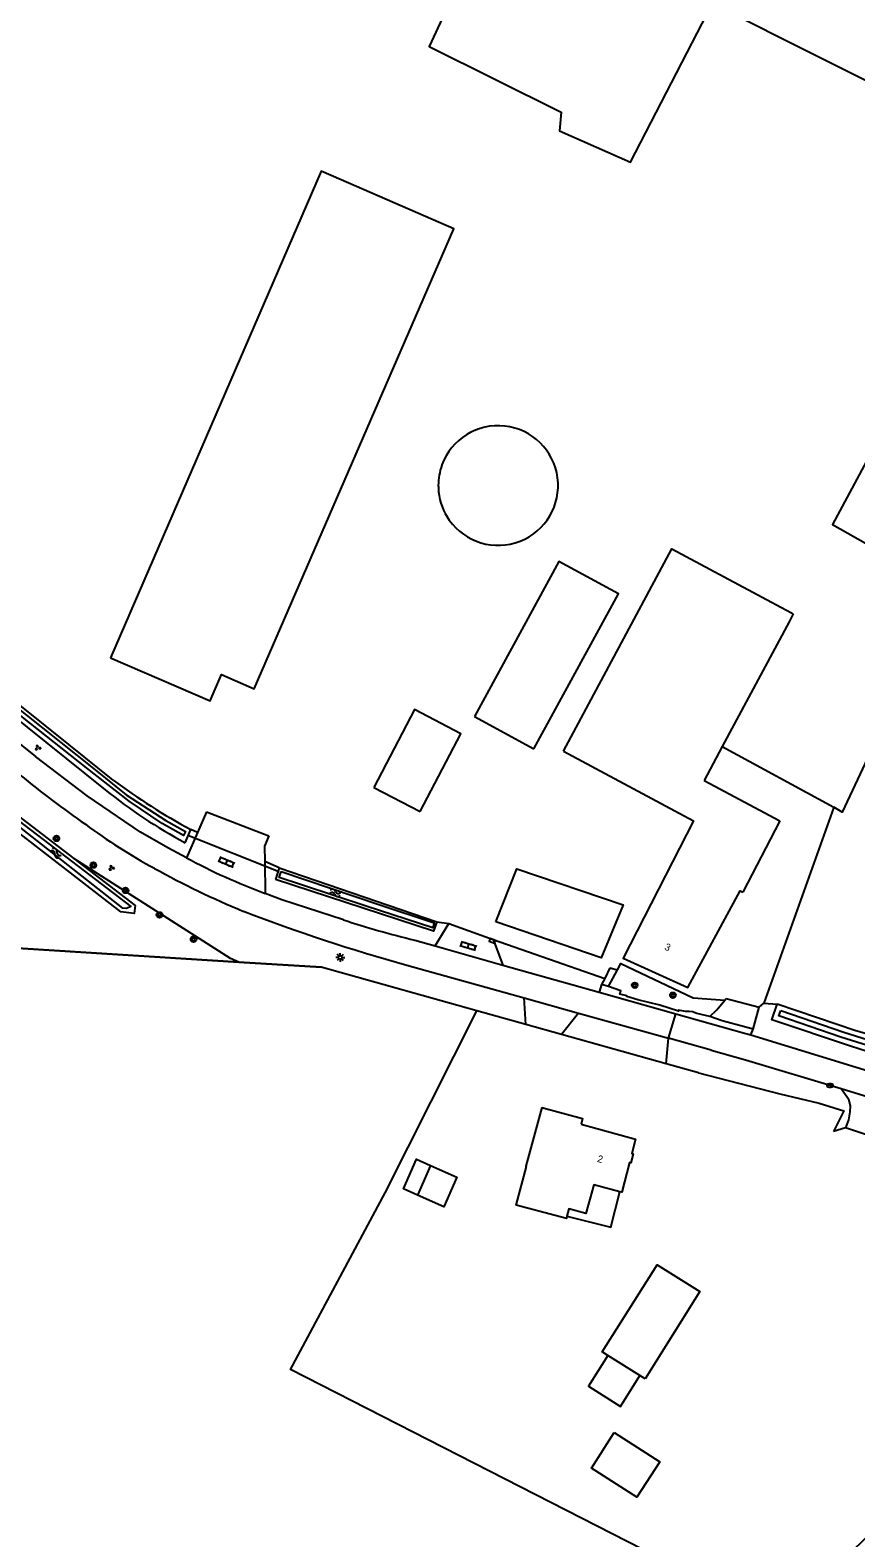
# Model space of a CAD drawing. Extents: x 136000 to 141000, y 400494 to 402006.
# Drawn here: x 139538.8 to 139654.7, y 401546.2 to 401758.2 of the extents above; entities that cross this region are included whole.
import ezdxf

# ---------------------------------------------------------------- set-up
doc = ezdxf.new("R2010")
doc.units = 0
for name, color, linetype in [('gg-afsc-erfafscheiding', 7, 'Continuous'), ('gg-afsc-haag', 7, 'Continuous'), ('gg-afsc-hekwerk', 7, 'Continuous'), ('gg-afsc-lijn draadraster', 7, 'Continuous'), ('gg-afsc-muur', 7, 'Continuous'), ('gg-anno-huisnummerreeks BGT', 7, 'Continuous'), ('gg-bbg-bijgebouw', 7, 'Continuous'), ('gg-bbg-gedigitaliseerde bebouwing', 7, 'Continuous'), ('gg-bbg-gedigitaliseerde bijgebouw', 7, 'Continuous'), ('gg-bbg-hoofdgebouw', 7, 'Continuous'), ('gg-bbg-luifel en loopbrug', 7, 'Continuous'), ('gg-bbg-opslagtank', 7, 'Continuous'), ('gg-knt-bronhoudergrens', 7, 'Continuous'), ('gg-knt-verharding', 7, 'Continuous'), ('gg-knt-verharding nz', 7, 'Continuous'), ('gg-kntw-bovenkant insteek waterloop', 7, 'Continuous'), ('gg-kntw-waterlijn', 7, 'Continuous'), ('gg-kwrk-duiker nz buis', 7, 'Continuous'), ('gt-grn-groengrens', 7, 'Continuous'), ('gt-grn-vlakafsluiter', 7, 'Continuous'), ('gt-grn-weggrens', 7, 'Continuous'), ('gt-symb-boom', 7, 'Continuous'), ('gt-symb-brandkraan', 7, 'Continuous'), ('gt-symb-groenvak', 7, 'Continuous'), ('gt-symb-klinker verharding', 7, 'Continuous'), ('gt-symb-kolk', 7, 'Continuous'), ('gt-symb-lichtmast', 7, 'Continuous'), ('gt-symb-watersymbool', 7, 'Continuous')]:
    doc.layers.add(name, color=color, linetype=linetype)

# ---------------------------------------------------------------- blocks, each defined once
blk = doc.blocks.new('gt0-BOOM')
at = {"layer": 'gt-symb-boom'}
for radius in [0.4, 0.2]:
    blk.add_circle((0, 0), radius, dxfattribs=at)
blk = doc.blocks.new('gt0-BR')
at = {"layer": 'gt-symb-brandkraan'}
for centre, radius, start, end in [((-0.24, 0), 0.206, 107.5669, 252.4331), ((0.6, -2.66), 3, 106.892, 107.5669), ((0, -0.69), 0.938, 73.108, 106.892), ((-0.6, -2.66), 3, 72.4331, 73.108), ((0.24, 0), 0.206, 287.567, 72.4331), ((0.6, 2.66), 3, 252.4331, 253.108), ((0, 0.69), 0.938, 253.108, 286.8921), ((-0.6, 2.66), 3, 286.8921, 287.567)]:
    blk.add_arc(centre, radius, start, end, dxfattribs=at)
blk = doc.blocks.new('gt0-KL1')
at = {"layer": 'gt-symb-klinker verharding'}
for p, q in [((-1.15, 0.3), (1.15, 0.3)), ((-1, -0.3), (-1, 0.3)), ((-0.5, 0.3), (-0.5, 0.45)), ((0, -0.3), (0, 0.3)), ((0.5, 0.3), (0.5, 0.45)), ((1, -0.3), (1, 0.3)), ((-1.15, -0.3), (1.15, -0.3)), ((-0.5, -0.45), (-0.5, -0.3)), ((0.5, -0.45), (0.5, -0.3))]:
    blk.add_line(p, q, dxfattribs=at)
blk = doc.blocks.new('gt0-KOLK')
at = {"layer": 'gt-symb-kolk'}
blk.add_lwpolyline([(0, 0), (0.38, 0), (0.38, 0.4), (-0.38, 0.4), (-0.38, 0), (0, 0)], dxfattribs=at)
blk = doc.blocks.new('gt0-WA')
at = {"layer": 'gt-symb-watersymbool'}
for centre, start, end in [((-0.32, 0.02), 28.0725, 151.9275), ((0.43, 0.42), 208.0725, 331.9275), ((-0.32, -0.43), 28.0725, 151.9275), ((0.43, -0.03), 208.0725, 331.9275)]:
    blk.add_arc(centre, 0.425, start, end, dxfattribs=at)
blk = doc.blocks.new('gt0-LMAST')
at = {"layer": 'gt-symb-lichtmast'}
for p, q in [((-0.18, 0.17), (-0.45, 0.44)), ((-0.01, 0.25), (-0.01, 0.62)), ((0.17, 0.17), (0.44, 0.44)), ((-0.26, 0), (-0.63, 0)), ((-0.18, -0.18), (-0.45, -0.45)), ((-0.01, -0.25), (-0.01, -0.63)), ((0.44, -0.45), (0.17, -0.18)), ((0.24, 0), (0.62, 0))]:
    blk.add_line(p, q, dxfattribs=at)
blk.add_circle((-0.01, 0), 0.25, dxfattribs=at)
blk = doc.blocks.new('gt0-GRVAK')
at = {"layer": 'gt-symb-groenvak'}
for p, q in [((-0.11, 0.19), (-0.23, 0.24)), ((-0.18, 0.15), (0.09, 0.15)), ((-0.09, 0.21), (-0.16, 0.32)), ((-0.05, 0.21), (-0.05, 0.39)), ((0, 0.21), (0.06, 0.32)), ((0.02, 0.19), (0.13, 0.24)), ((0.26, -0.05), (0.2, 0.06)), ((0.3, -0.05), (0.3, 0.13)), ((0.35, -0.05), (0.41, 0.06)), ((-0.24, -0.23), (-0.36, -0.18)), ((-0.32, -0.26), (-0.05, -0.26)), ((-0.23, -0.21), (-0.29, -0.09)), ((-0.18, -0.2), (-0.18, -0.02)), ((-0.14, -0.21), (-0.07, -0.09)), ((-0.12, -0.23), (0, -0.18)), ((0.24, -0.07), (0.12, -0.02)), ((0.17, -0.11), (0.44, -0.11)), ((0.37, -0.07), (0.49, -0.02))]:
    blk.add_line(p, q, dxfattribs=at)

msp = doc.modelspace()

# ---------------------------------------------------------------- linework, layer by layer
at = {"layer": 'gg-afsc-erfafscheiding'}
for p, q in [((139601.5, 401620.32), (139579.63, 401626.45)), ((139632.66, 401611.62), (139628.09, 401612.87))]:
    msp.add_line(p, q, dxfattribs=at)
at = {"layer": 'gg-afsc-haag'}
msp.add_lwpolyline([(139632.66, 401611.62), (139644.05, 401608.67), (139649.57, 401607.35), (139653.07, 401606.26), (139651.59, 401603.35)], dxfattribs=at)
at = {"layer": 'gg-afsc-hekwerk'}
for p, q in [((139563.52, 401648.28), (139572.28, 401644.91)), ((139563.52, 401648.28), (139572.28, 401644.91)), ((139568.09, 401627.18), (139515.53, 401630.5)), ((139579.63, 401626.45), (139568.09, 401627.18))]:
    msp.add_line(p, q, dxfattribs=at)
at = {"layer": 'gg-afsc-lijn draadraster'}
msp.add_lwpolyline([(139635.98, 401657.5), (139651.67, 401648.95), (139641.81, 401621.4)], dxfattribs=at)
at = {"layer": 'gg-afsc-muur'}
msp.add_lwpolyline([(139528.86, 401652.11), (139519.21, 401636.32), (139515.66, 401631.38), (139515.53, 401630.5), (139568.09, 401627.18), (139579.63, 401626.45)], dxfattribs=at)
at = {"layer": 'gg-bbg-bijgebouw'}
for p, q in [((139601.18, 401661.69), (139609.53, 401657.14)), ((139587.03, 401651.73), (139593.54, 401648.33)), ((139624.4, 401569.06), (139619.92, 401571.88)), ((139625.15, 401568.59), (139624.4, 401569.06))]:
    msp.add_line(p, q, dxfattribs=at)
for points in [[(139582.46, 401737.12), (139579.67, 401738.33), (139550.06, 401669.94)], [(139550.06, 401669.94), (139564.06, 401663.9), (139565.63, 401667.59), (139570.24, 401665.57), (139598.29, 401730.26), (139582.46, 401737.12)], [(139604.19, 401632.81), (139607.15, 401640.28), (139622.05, 401635.23), (139618.99, 401627.77), (139604.19, 401632.81)], [(139619.92, 401571.88), (139619.12, 401572.38), (139626.82, 401584.64), (139632.85, 401580.85), (139625.15, 401568.59)]]:
    msp.add_lwpolyline(points, dxfattribs=at)
at = {"layer": 'gg-bbg-gedigitaliseerde bebouwing'}
for p, q in [((139645.6, 401676.32), (139645.95, 401676.13)), ((139645.36, 401675.02), (139635.98, 401657.5)), ((139645.95, 401676.13), (139645.36, 401675.02)), ((139635.98, 401657.5), (139633.42, 401652.72)), ((139633.42, 401652.72), (139644.05, 401647.03)), ((139644.05, 401647.03), (139638.85, 401636.99))]:
    msp.add_line(p, q, dxfattribs=at)
msp.add_lwpolyline([(139613.66, 401656.8), (139628.89, 401685.26), (139645.6, 401676.32)], dxfattribs=at)
at = {"layer": 'gg-bbg-gedigitaliseerde bijgebouw'}
msp.add_line((139595.01, 401598.59), (139593.17, 401594.42), dxfattribs=at)
for points in [[(139609.53, 401657.14), (139621.39, 401678.95), (139613.04, 401683.49), (139601.18, 401661.69)], [(139593.54, 401648.33), (139599.26, 401659.28), (139592.76, 401662.68), (139587.03, 401651.73)], [(139593.17, 401594.42), (139591.2, 401595.29), (139593.04, 401599.46), (139595.01, 401598.59)]]:
    msp.add_lwpolyline(points, dxfattribs=at)
at = {"layer": 'gg-bbg-hoofdgebouw'}
for points in [[(139613.66, 401656.8), (139631.94, 401647.03), (139622.08, 401627.73), (139631.15, 401623.58), (139638.47, 401637.19), (139638.85, 401636.99)], [(139610.64, 401606.74), (139608.4, 401598.49), (139608.5, 401598.46)], [(139610.64, 401606.74), (139616.37, 401605.19), (139616.15, 401604.37)], [(139616.15, 401604.37), (139623.81, 401602.3), (139623.29, 401600.26), (139623.45, 401600.22), (139623.13, 401598.97), (139622.96, 401599.01), (139621.86, 401594.82), (139621.57, 401594.9)], [(139614.15, 401591.44), (139614.08, 401591.15), (139607.04, 401593.02), (139608.5, 401598.46)], [(139621.57, 401594.9), (139617.92, 401595.88), (139616.84, 401591.84), (139614.42, 401592.51), (139614.15, 401591.44)]]:
    msp.add_lwpolyline(points, dxfattribs=at)
at = {"layer": 'gg-bbg-luifel en loopbrug'}
for points in [[(139595.01, 401598.59), (139598.72, 401596.95), (139596.87, 401592.78), (139593.17, 401594.42)], [(139614.15, 401591.44), (139620.32, 401589.9), (139621.57, 401594.9)], [(139619.92, 401571.88), (139617.19, 401567.55), (139621.68, 401564.73), (139624.4, 401569.06)], [(139620.81, 401561.04), (139627.2, 401556.94), (139623.99, 401551.95), (139617.61, 401556.05), (139620.81, 401561.04)]]:
    msp.add_lwpolyline(points, dxfattribs=at)
at = {"layer": 'gg-bbg-opslagtank'}
msp.add_line((139596.61, 401697.06), (139596.6, 401697.02), dxfattribs=at)
for centre, radius, start, end in [((139604.51, 401694.16), 8.41, 215.207, 159.8138), ((139604.5, 401694.16), 8.4, 160.1099, 180.0114), ((139604.43, 401694.16), 8.33, 179.9929, 186.1538), ((139604.5, 401694.16), 8.41, 186.0971, 215.2149)]:
    msp.add_arc(centre, radius, start, end, dxfattribs=at)
at = {"layer": 'gg-knt-bronhoudergrens'}
for points in [[(139593.66, 401766.54), (139598.81, 401764.51), (139594.8, 401755.87), (139613.37, 401746.64), (139613.1, 401744.03), (139623.1, 401739.61), (139634.62, 401761.92), (139664.92, 401746.71), (139666.21, 401737.79), (139666.98, 401727.37), (139667.21, 401718), (139651.45, 401688.7), (139667.51, 401679.61), (139652.82, 401648.25), (139651.67, 401648.95), (139641.81, 401621.4)], [(139699.13, 401587.49), (139644.16, 401534.7), (139575.34, 401569.89), (139588.64, 401594.75), (139601.5, 401620.32)]]:
    msp.add_lwpolyline(points, dxfattribs=at)
at = {"layer": 'gg-knt-verharding'}
for p, q in [((139520.37, 401671.57), (139539.52, 401656.05)), ((139563.52, 401648.28), (139562.26, 401645.39)), ((139562.26, 401645.39), (139560.72, 401641.85)), ((139571.72, 401641.31), (139571.79, 401636.83)), ((139595.67, 401629.44), (139597.6, 401632.58)), ((139592.78, 401630.25), (139595.67, 401629.44)), ((139603.81, 401630.34), (139605.18, 401626.76)), ((139595.67, 401629.44), (139605.18, 401626.76)), ((139591.66, 401626.76), (139608.16, 401622.14)), ((139605.18, 401626.76), (139618.7, 401622.95)), ((139620.21, 401626.37), (139619.47, 401624.89)), ((139619.98, 401623.72), (139621.27, 401626.09)), ((139619.04, 401624.03), (139618.7, 401622.95)), ((139619.47, 401624.89), (139619.04, 401624.03)), ((139608.4, 401618.39), (139608.16, 401622.14)), ((139608.16, 401622.14), (139615.79, 401620.01)), ((139618.7, 401622.95), (139629.47, 401619.92)), ((139636.34, 401621.82), (139636.54, 401622.07)), ((139608.4, 401618.39), (139601.5, 401620.32)), ((139615.79, 401620.01), (139613.38, 401616.99)), ((139615.79, 401620.01), (139628.44, 401616.46)), ((139640.3, 401617.74), (139641.16, 401620.86)), ((139613.38, 401616.99), (139608.4, 401618.39)), ((139628.09, 401612.87), (139613.38, 401616.99)), ((139640, 401616.93), (139640.3, 401617.74)), ((139634.44, 401614.79), (139628.44, 401616.46)), ((139652.66, 401609.39), (139657.68, 401607.87))]:
    msp.add_line(p, q, dxfattribs=at)
for points in [[(139560.72, 401641.85), (139558.1, 401643.23), (139554.26, 401645.44), (139546.77, 401650.55), (139539.52, 401656.05)], [(139572.28, 401644.91), (139571.69, 401643.47), (139571.72, 401641.31)], [(139582.78, 401633.11), (139574.11, 401635.93), (139571.79, 401636.83)], [(139634.21, 401619.52), (139632.42, 401619.95), (139631.79, 401620.18), (139631.33, 401620.22), (139630.83, 401620.22), (139629.83, 401620.42), (139629.81, 401620.29), (139627.2, 401621.11), (139624.11, 401621.86), (139622.57, 401622.33), (139622.58, 401622.42), (139621.57, 401622.68), (139621.72, 401623.14), (139619.98, 401623.72)], [(139634.21, 401619.52), (139635.23, 401620.46), (139636.34, 401621.82)], [(139629.47, 401619.92), (139639.12, 401617.2), (139640, 401616.93)], [(139640.3, 401617.74), (139635.96, 401618.9), (139634.21, 401619.52)], [(139640, 401616.93), (139664.83, 401609.32), (139727.12, 401587.84), (139733, 401586.14), (139739.21, 401584.73), (139742.02, 401584.25), (139745.71, 401583.82), (139749.72, 401583.62), (139754.37, 401583.68), (139756.44, 401583.88)], [(139634.44, 401614.79), (139639.23, 401613.44), (139652.66, 401609.39)], [(139652.66, 401609.39), (139653.73, 401607.93), (139653.95, 401606.96), (139653.91, 401606.14), (139653.73, 401605.02), (139653.29, 401603.86)]]:
    msp.add_lwpolyline(points, dxfattribs=at)
for centre, radius, start, end in [((139629.92, 401766.43), 146.03, 230.6803, 235.1846), ((139593.64, 401709.56), 78.67, 233.2303, 241.5968), ((139617.06, 401750.46), 125.8, 241.0761, 247.4207), ((139601.34, 401716.72), 85.18, 241.5154, 249.6981), ((139660.08, 401872.86), 255.43, 249.0524, 254.4639), ((139624.75, 401760.97), 134.57, 251.8275, 256.256)]:
    msp.add_arc(centre, radius, start, end, dxfattribs=at)
at = {"layer": 'gg-knt-verharding nz'}
msp.add_line((139619.98, 401623.72), (139619.04, 401624.03), dxfattribs=at)
at = {"layer": 'gg-kntw-bovenkant insteek waterloop'}
for p, q in [((139544.22, 401657.74), (139532.53, 401667.12)), ((139550.43, 401652.75), (139544.22, 401657.74)), ((139560.53, 401643.95), (139561.35, 401645.79)), ((139573.75, 401640.42), (139573.21, 401638.79)), ((139573.75, 401640.42), (139595.89, 401632.83)), ((139654.74, 401617.52), (139643.68, 401621.26))]:
    msp.add_line(p, q, dxfattribs=at)
for points in [[(139514.29, 401681.91), (139513.54, 401680.13), (139549.33, 401651.39)], [(139536.47, 401647.16), (139536.91, 401647.87), (139544.92, 401641.72)], [(139544.92, 401641.72), (139553.52, 401635.12), (139553.39, 401634.01), (139551.49, 401634.24), (139535.93, 401646.31)], [(139595.89, 401632.83), (139595.44, 401631.54), (139573.21, 401638.79)], [(139654, 401615.35), (139642.95, 401619.08), (139643.68, 401621.26)]]:
    msp.add_lwpolyline(points, dxfattribs=at)
for centre, radius, start, end in [((139595.26, 401708.4), 73.21, 231.1436, 241.6819), ((139604.52, 401725.57), 90.71, 233.3941, 241.5855), ((139379.88, 400713.59), 944.79, 70.72632, 73.08709), ((139218.83, 400220.8), 1460.87, 71.14468, 72.66955)]:
    msp.add_arc(centre, radius, start, end, dxfattribs=at)
at = {"layer": 'gg-kntw-waterlijn'}
for points in [[(139514.72, 401680.99), (139521.83, 401675.21), (139535.74, 401663.91), (139547.92, 401654.19), (139552.28, 401650.7), (139557.81, 401647.09), (139560.6, 401645.54), (139560.3, 401644.99), (139557.33, 401646.64), (139552.68, 401649.78), (139546.71, 401654.5), (139537.7, 401661.62), (139530.86, 401667.16), (139522.04, 401674.29), (139514.31, 401680.3), (139514.72, 401680.99)], [(139537.21, 401647), (139552.91, 401634.99), (139552.29, 401634.69), (139551.81, 401634.74), (139541.91, 401642.54), (139536.85, 401646.52), (139537.21, 401647)], [(139574.01, 401639.9), (139587.88, 401635.24), (139595.54, 401632.67), (139595.32, 401632.01), (139585.95, 401635.02), (139576.89, 401638.03), (139573.76, 401639.07), (139574.01, 401639.9)], [(139644.19, 401620.36), (139653.03, 401617.34), (139679.22, 401609.08), (139696.55, 401603.09), (139717.59, 401595.46), (139728.57, 401591.81), (139733.92, 401590.21), (139739.46, 401588.87), (139739.26, 401588), (139733.17, 401589.47), (139724.97, 401592.07), (139704.62, 401599.38), (139687.19, 401605.46), (139677.59, 401608.82), (139672.44, 401610.43), (139652.63, 401616.64), (139643.93, 401619.6), (139644.19, 401620.36)]]:
    msp.add_lwpolyline(points, dxfattribs=at)
at = {"layer": 'gg-kwrk-duiker nz buis'}
msp.add_line((139573.6, 401639.89), (139560.9, 401644.99), dxfattribs=at)
at = {"layer": 'gt-grn-groengrens'}
for p, q in [((139562.26, 401645.39), (139561.35, 401645.79)), ((139573.75, 401640.42), (139571.72, 401641.31)), ((139595.89, 401632.83), (139597.6, 401632.58)), ((139603.81, 401630.34), (139619.47, 401624.89)), ((139641.81, 401621.4), (139643.68, 401621.26)), ((139628.09, 401612.87), (139628.44, 401616.46))]:
    msp.add_line(p, q, dxfattribs=at)
for points in [[(139568.09, 401627.18), (139566.92, 401627.69), (139566.89, 401627.69), (139544.92, 401641.72)], [(139621.27, 401626.09), (139621.71, 401626.99), (139631.87, 401622.17), (139636.34, 401621.82)]]:
    msp.add_lwpolyline(points, dxfattribs=at)
at = {"layer": 'gt-grn-vlakafsluiter'}
for p, q in [((139620.21, 401626.37), (139621.27, 401626.09)), ((139636.54, 401622.07), (139641.16, 401620.86)), ((139641.16, 401620.86), (139641.81, 401621.4)), ((139653.29, 401603.86), (139651.59, 401603.35)), ((139656.11, 401602.92), (139653.29, 401603.86))]:
    msp.add_line(p, q, dxfattribs=at)
at = {"layer": 'gt-grn-weggrens'}
for p, q in [((139597.6, 401632.58), (139603.81, 401630.34)), ((139628.44, 401616.46), (139629.47, 401619.92))]:
    msp.add_line(p, q, dxfattribs=at)

# ---------------------------------------------------------------- block references
at = {"layer": 'gt-symb-boom'}
for p in [(139542.46, 401644.55), (139547.65, 401640.81), (139552.18, 401637.25), (139556.94, 401633.81), (139561.72, 401630.38), (139623.68, 401623.91), (139629.04, 401622.52)]:
    msp.add_blockref('gt0-BOOM', p, dxfattribs=at)
at = {"layer": 'gt-symb-brandkraan'}
msp.add_blockref('gt0-BR', (139651.11, 401609.83), dxfattribs=at)
at = {"layer": 'gt-symb-groenvak'}
for p in [(139539.83, 401657.32), (139550.18, 401640.42)]:
    msp.add_blockref('gt0-GRVAK', p, dxfattribs=at)
at = {"layer": 'gt-symb-klinker verharding'}
for p, rotation in [((139566.36, 401641.23), -22.58900387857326), ((139600.32, 401629.45), -16.858398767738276)]:
    msp.add_blockref('gt0-KL1', p, dxfattribs=dict(at, rotation=rotation))
at = {"layer": 'gt-symb-kolk', "rotation": -19.88516511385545}
msp.add_blockref('gt0-KOLK', (139603.62, 401629.98), dxfattribs=at)
at = {"layer": 'gt-symb-lichtmast'}
msp.add_blockref('gt0-LMAST', (139582.33, 401627.83), dxfattribs=at)
at = {"layer": 'gt-symb-watersymbool'}
for p, rotation in [((139542.43, 401642.44), 142.47682811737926), ((139581.56, 401636.91), -8.97262661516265)]:
    msp.add_blockref('gt0-WA', p, dxfattribs=dict(at, rotation=rotation))

# ---------------------------------------------------------------- texts
at = {"layer": 'gg-anno-huisnummerreeks BGT'}
for s, rotation, p in [('3', 335.4, (139627.77, 401628.97)), ('2', 344.8, (139618.35, 401599.11))]:
    msp.add_text(s, height=1, rotation=rotation, dxfattribs=at).set_placement(p)

doc.saveas('drawing.dxf')
